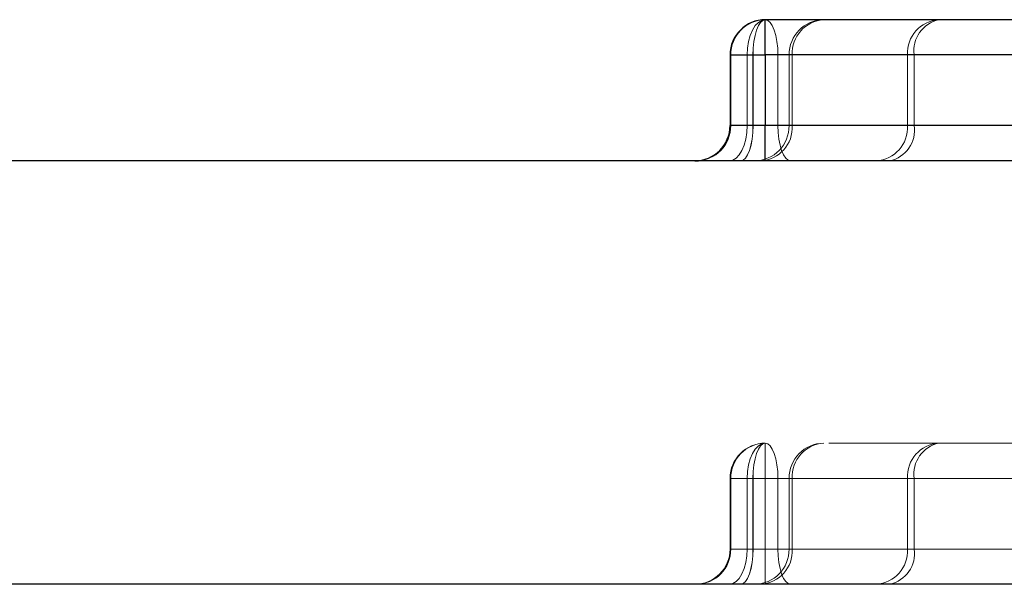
# Model space of a CAD drawing. Header units: inches. Extents: x 1907 to 2452, y -210 to -54.
# Tile 577 of 656: x 1946.5604 to 1946.6703, y -84.0844 to -84.0215. Entities that reach past the tile are written whole.
import ezdxf

# ---------------------------------------------------------------- set-up
doc = ezdxf.new("R2010")
doc.units = ezdxf.units.IN
doc.header["$LTSCALE"] = 0.5
doc.header["$MEASUREMENT"] = 0
doc.linetypes.add('HIDDEN', pattern=[0.22499999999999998, 0.15, -0.075])
doc.layers.add('APP-M-S', color=30, linetype='Continuous')

msp = doc.modelspace()

# ---------------------------------------------------------------- linework, layer by layer
at = {"layer": 'APP-M-S', "linetype": 'HIDDEN', "lineweight": 18}
for p, q in [((1946.642225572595, -84.02260584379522), (1946.642531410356, -84.02211622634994)), ((1946.642531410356, -84.02211622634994), (1946.64288033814, -84.02175240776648)), ((1946.642679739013, -84.02260584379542), (1946.64288824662, -84.02211622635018)), ((1946.642685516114, -84.0226058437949), (1946.64289278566, -84.02211622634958)), ((1946.642892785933, -84.02211622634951), (1946.642685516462, -84.02260584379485)), ((1946.64288033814, -84.02175240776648), (1946.643258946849, -84.02152836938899)), ((1946.64288824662, -84.02211622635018), (1946.643126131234, -84.02175240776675)), ((1946.64289278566, -84.02211622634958), (1946.643129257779, -84.02175240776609)), ((1946.643129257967, -84.021752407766), (1946.642892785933, -84.02211622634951)), ((1946.643126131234, -84.02175240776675), (1946.643384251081, -84.02152836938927)), ((1946.643129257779, -84.02175240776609), (1946.64338584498, -84.02152836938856)), ((1946.643385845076, -84.02152836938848), (1946.643129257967, -84.021752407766)), ((1946.643258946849, -84.02152836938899), (1946.643652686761, -84.02145272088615)), ((1946.643384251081, -84.02152836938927), (1946.643652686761, -84.02145272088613)), ((1946.64338584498, -84.02152836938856), (1946.643652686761, -84.02145272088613)), ((1946.643652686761, -84.02145272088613), (1946.643385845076, -84.02152836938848)), ((1946.643652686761, -84.02145272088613), (1946.643652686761, -84.02538972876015)), ((1946.643652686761, -84.02538972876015), (1946.643652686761, -84.02145272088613)), ((1946.643652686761, -84.02145272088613), (1946.643652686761, -84.02538972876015)), ((1946.643652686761, -84.02538972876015), (1946.643652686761, -84.02145272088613)), ((1946.643652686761, -84.02145272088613), (1946.643652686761, -84.02538972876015)), ((1946.643652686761, -84.02538972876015), (1946.643652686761, -84.02145272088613)), ((1946.643652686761, -84.02145272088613), (1946.643652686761, -84.02538972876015)), ((1946.643652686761, -84.02538972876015), (1946.643652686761, -84.02145272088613)), ((1946.643652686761, -84.02145272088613), (1946.643652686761, -84.02538972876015)), ((1946.643652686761, -84.02538972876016), (1946.643652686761, -84.02145272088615)), ((1946.643652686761, -84.02145272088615), (1946.643652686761, -84.02538972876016)), ((1946.643652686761, -84.02538972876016), (1946.643652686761, -84.02145272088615)), ((1946.643652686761, -84.02145272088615), (1946.643652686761, -84.02538972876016)), ((1946.643652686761, -84.02145272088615), (1946.643652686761, -84.02538972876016)), ((1946.643652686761, -84.02538972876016), (1946.643652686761, -84.02145272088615)), ((1946.643652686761, -84.02145272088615), (1946.643652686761, -84.02538972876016)), ((1946.643652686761, -84.02145272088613), (1946.643927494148, -84.02152836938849)), ((1946.643927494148, -84.02152836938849), (1946.64419174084, -84.02175240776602)), ((1946.64419174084, -84.02175240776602), (1946.644435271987, -84.02211622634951)), ((1946.644435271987, -84.02211622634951), (1946.644648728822, -84.02260584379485)), ((1946.641788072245, -84.02388310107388), (1946.641974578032, -84.02320244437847)), ((1946.641974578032, -84.02320244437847), (1946.642225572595, -84.02260584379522)), ((1946.642381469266, -84.02388310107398), (1946.642508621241, -84.02320244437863)), ((1946.642389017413, -84.02388310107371), (1946.642515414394, -84.02320244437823)), ((1946.642515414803, -84.02320244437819), (1946.642389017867, -84.02388310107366)), ((1946.642508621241, -84.02320244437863), (1946.642679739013, -84.02260584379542)), ((1946.642515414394, -84.02320244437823), (1946.642685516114, -84.0226058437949)), ((1946.642685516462, -84.02260584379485), (1946.642515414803, -84.02320244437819)), ((1946.644648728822, -84.02260584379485), (1946.64482390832, -84.02320244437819)), ((1946.64482390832, -84.02320244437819), (1946.64495407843, -84.02388310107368)), ((1946.641673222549, -84.02462165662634), (1946.641788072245, -84.02388310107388)), ((1946.642303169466, -84.02462165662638), (1946.642381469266, -84.02388310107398)), ((1946.642311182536, -84.02462165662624), (1946.642389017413, -84.02388310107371)), ((1946.642389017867, -84.02388310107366), (1946.642311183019, -84.02462165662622)), ((1946.64495407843, -84.02388310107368), (1946.645034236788, -84.02462165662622)), ((1946.643652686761, -84.02538972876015), (1946.639715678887, -84.02538972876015)), ((1946.639715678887, -84.02538972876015), (1946.643652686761, -84.02538972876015)), ((1946.643652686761, -84.02538972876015), (1946.639715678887, -84.02538972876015)), ((1946.639715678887, -84.02538972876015), (1946.642284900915, -84.02538972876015)), ((1946.642284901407, -84.02538972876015), (1946.639715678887, -84.02538972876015)), ((1946.639715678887, -84.02538972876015), (1946.643652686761, -84.02538972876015)), ((1946.643652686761, -84.02538972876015), (1946.639715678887, -84.02538972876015)), ((1946.639715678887, -84.02538972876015), (1946.643652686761, -84.02538972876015)), ((1946.643652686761, -84.02538972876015), (1946.639715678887, -84.02538972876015)), ((1946.639715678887, -84.02538972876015), (1946.643652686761, -84.02538972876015)), ((1946.643652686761, -84.02538972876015), (1946.639715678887, -84.02538972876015)), ((1946.639715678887, -84.02538972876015), (1946.64227673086, -84.02538972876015)), ((1946.645061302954, -84.02538972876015), (1946.639715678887, -84.02538972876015)), ((1946.639715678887, -84.02538972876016), (1946.639795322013, -84.02538972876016)), ((1946.639795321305, -84.02538972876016), (1946.639715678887, -84.02538972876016)), ((1946.639715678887, -84.02538972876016), (1946.643652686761, -84.02538972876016)), ((1946.643652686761, -84.02538972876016), (1946.639715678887, -84.02538972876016)), ((1946.639715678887, -84.02538972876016), (1946.643652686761, -84.02538972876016)), ((1946.643652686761, -84.02538972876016), (1946.639715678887, -84.02538972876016)), ((1946.639715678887, -84.02538972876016), (1946.641634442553, -84.02538972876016)), ((1946.643652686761, -84.02538972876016), (1946.639715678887, -84.02538972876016)), ((1946.639715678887, -84.02538972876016), (1946.639795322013, -84.02538972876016)), ((1946.639795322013, -84.02538972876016), (1946.639715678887, -84.02538972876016)), ((1946.639715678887, -84.02538972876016), (1946.643652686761, -84.02538972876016)), ((1946.643652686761, -84.02538972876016), (1946.639715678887, -84.02538972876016)), ((1946.639795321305, -84.02538972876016), (1946.639795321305, -84.03326374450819)), ((1946.639795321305, -84.02538972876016), (1946.646309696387, -84.02538972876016)), ((1946.646309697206, -84.02538972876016), (1946.639795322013, -84.02538972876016)), ((1946.639795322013, -84.02538972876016), (1946.639795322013, -84.03326374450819)), ((1946.646309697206, -84.02538972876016), (1946.639795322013, -84.02538972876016)), ((1946.639795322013, -84.02538972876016), (1946.639795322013, -84.03326374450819)), ((1946.639795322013, -84.02538972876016), (1946.646309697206, -84.02538972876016)), ((1946.639795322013, -84.02538972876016), (1946.639795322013, -84.03326374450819)), ((1946.641634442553, -84.02538972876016), (1946.641673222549, -84.02462165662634)), ((1946.902212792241, -84.02538972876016), (1946.641634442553, -84.02538972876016)), ((1946.641634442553, -84.02538972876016), (1946.641634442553, -84.03326374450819)), ((1946.64227673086, -84.02538972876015), (1946.642303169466, -84.02462165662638)), ((1946.777881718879, -84.02538972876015), (1946.64227673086, -84.02538972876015)), ((1946.64227673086, -84.02538972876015), (1946.64227673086, -84.03326374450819)), ((1946.642284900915, -84.02538972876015), (1946.642311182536, -84.02462165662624)), ((1946.642311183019, -84.02462165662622), (1946.642284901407, -84.02538972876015)), ((1946.867072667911, -84.02538972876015), (1946.642284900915, -84.02538972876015)), ((1946.642284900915, -84.02538972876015), (1946.642284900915, -84.03326374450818)), ((1946.642284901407, -84.02538972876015), (1946.867072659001, -84.02538972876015)), ((1946.642284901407, -84.02538972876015), (1946.642284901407, -84.03326374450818)), ((1946.643652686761, -84.02538972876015), (1946.675986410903, -84.02538972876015)), ((1946.643652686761, -84.02538972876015), (1946.643652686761, -84.03326374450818)), ((1946.950739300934, -84.02538972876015), (1946.643652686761, -84.02538972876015)), ((1946.643652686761, -84.02538972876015), (1946.643652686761, -84.03326374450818)), ((1946.643652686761, -84.02538972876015), (1946.865704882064, -84.02538972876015)), ((1946.643652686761, -84.02538972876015), (1946.643652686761, -84.03326374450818)), ((1946.865704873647, -84.02538972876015), (1946.643652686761, -84.02538972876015)), ((1946.643652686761, -84.02538972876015), (1946.643652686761, -84.03326374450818)), ((1946.643652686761, -84.02538972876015), (1946.950739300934, -84.02538972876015)), ((1946.643652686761, -84.02538972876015), (1946.643652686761, -84.03326374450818)), ((1946.950739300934, -84.02538972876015), (1946.643652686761, -84.02538972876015)), ((1946.643652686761, -84.02538972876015), (1946.643652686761, -84.03326374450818)), ((1946.643652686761, -84.02538972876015), (1946.675986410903, -84.02538972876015)), ((1946.643652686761, -84.02538972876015), (1946.643652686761, -84.03326374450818)), ((1946.950739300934, -84.02538972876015), (1946.643652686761, -84.02538972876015)), ((1946.643652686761, -84.02538972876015), (1946.643652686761, -84.03326374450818)), ((1946.643652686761, -84.02538972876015), (1946.776505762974, -84.02538972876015)), ((1946.643652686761, -84.02538972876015), (1946.643652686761, -84.03326374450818)), ((1946.950739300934, -84.02538972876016), (1946.643652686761, -84.02538972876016)), ((1946.643652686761, -84.02538972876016), (1946.643652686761, -84.03326374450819)), ((1946.643652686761, -84.02538972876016), (1946.643652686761, -84.03326374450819)), ((1946.643652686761, -84.02538972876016), (1946.675986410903, -84.02538972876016)), ((1946.950739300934, -84.02538972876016), (1946.643652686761, -84.02538972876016)), ((1946.643652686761, -84.02538972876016), (1946.643652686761, -84.03326374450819)), ((1946.643652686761, -84.02538972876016), (1946.900194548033, -84.02538972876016)), ((1946.643652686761, -84.02538972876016), (1946.643652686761, -84.03326374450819)), ((1946.643652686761, -84.02538972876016), (1946.950739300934, -84.02538972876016)), ((1946.643652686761, -84.02538972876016), (1946.643652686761, -84.03326374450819)), ((1946.643652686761, -84.02538972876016), (1946.643652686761, -84.03326374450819)), ((1946.799333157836, -84.02538972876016), (1946.643652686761, -84.02538972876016)), ((1946.643652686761, -84.02538972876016), (1946.799333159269, -84.02538972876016)), ((1946.643652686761, -84.02538972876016), (1946.643652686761, -84.03326374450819)), ((1946.645034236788, -84.02462165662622), (1946.645061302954, -84.02538972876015)), ((1946.645061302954, -84.02538972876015), (1946.790540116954, -84.02538972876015)), ((1946.645061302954, -84.02538972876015), (1946.645061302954, -84.03326374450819)), ((1946.646660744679, -84.02538972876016), (1946.646309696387, -84.02538972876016)), ((1946.646309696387, -84.02538972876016), (1946.646309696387, -84.03326374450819)), ((1946.646309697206, -84.02538972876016), (1946.646660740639, -84.02538972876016)), ((1946.646309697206, -84.02538972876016), (1946.646309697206, -84.03326374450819)), ((1946.646309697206, -84.02538972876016), (1946.646309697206, -84.03326374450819)), ((1946.646309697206, -84.02538972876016), (1946.646660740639, -84.02538972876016)), ((1946.646660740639, -84.02538972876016), (1946.646309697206, -84.02538972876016)), ((1946.646309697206, -84.02538972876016), (1946.646309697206, -84.03326374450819)), ((1946.659527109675, -84.02538972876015), (1946.646660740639, -84.02538972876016)), ((1946.646660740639, -84.02538972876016), (1946.646660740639, -84.03326374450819)), ((1946.659527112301, -84.02538972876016), (1946.646660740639, -84.02538972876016)), ((1946.646660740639, -84.02538972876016), (1946.646660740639, -84.03326374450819)), ((1946.646660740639, -84.02538972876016), (1946.659527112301, -84.02538972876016)), ((1946.646660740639, -84.02538972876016), (1946.646660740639, -84.03326374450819)), ((1946.646660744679, -84.02538972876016), (1946.659527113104, -84.02538972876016)), ((1946.646660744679, -84.02538972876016), (1946.646660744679, -84.03326374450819)), ((1946.659527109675, -84.02538972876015), (1946.659527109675, -84.03326374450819)), ((1946.659527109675, -84.02538972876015), (1946.66027900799, -84.02538972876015)), ((1946.659527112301, -84.02538972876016), (1946.659527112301, -84.03326374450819)), ((1946.659527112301, -84.02538972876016), (1946.660279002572, -84.02538972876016)), ((1946.660279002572, -84.02538972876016), (1946.659527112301, -84.02538972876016)), ((1946.659527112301, -84.02538972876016), (1946.659527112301, -84.03326374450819)), ((1946.660278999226, -84.02538972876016), (1946.659527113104, -84.02538972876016)), ((1946.659527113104, -84.02538972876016), (1946.659527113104, -84.03326374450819)), ((1946.660278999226, -84.02538972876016), (1946.685854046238, -84.02538972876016)), ((1946.660278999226, -84.02538972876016), (1946.660278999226, -84.03326374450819)), ((1946.660279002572, -84.02538972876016), (1946.660279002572, -84.03326374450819)), ((1946.686171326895, -84.02538972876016), (1946.660279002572, -84.02538972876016)), ((1946.660279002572, -84.02538972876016), (1946.685782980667, -84.02538972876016)), ((1946.660279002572, -84.02538972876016), (1946.660279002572, -84.03326374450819)), ((1946.686171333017, -84.02538972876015), (1946.66027900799, -84.02538972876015)), ((1946.66027900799, -84.02538972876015), (1946.66027900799, -84.03326374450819)), ((1946.639715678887, -84.03326374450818), (1946.643652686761, -84.03326374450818)), ((1946.643652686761, -84.03326374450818), (1946.639715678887, -84.03326374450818)), ((1946.639715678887, -84.03326374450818), (1946.643652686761, -84.03326374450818)), ((1946.642284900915, -84.03326374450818), (1946.639715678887, -84.03326374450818)), ((1946.639715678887, -84.03326374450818), (1946.642284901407, -84.03326374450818)), ((1946.643652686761, -84.03326374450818), (1946.639715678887, -84.03326374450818)), ((1946.639715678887, -84.03326374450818), (1946.643652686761, -84.03326374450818)), ((1946.643652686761, -84.03326374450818), (1946.639715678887, -84.03326374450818)), ((1946.639715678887, -84.03326374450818), (1946.643652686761, -84.03326374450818)), ((1946.643652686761, -84.03326374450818), (1946.639715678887, -84.03326374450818)), ((1946.639715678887, -84.03326374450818), (1946.643652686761, -84.03326374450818)), ((1946.64227673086, -84.03326374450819), (1946.639715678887, -84.03326374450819)), ((1946.639715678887, -84.03326374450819), (1946.645061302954, -84.03326374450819)), ((1946.639795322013, -84.03326374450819), (1946.639715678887, -84.03326374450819)), ((1946.639715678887, -84.03326374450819), (1946.639795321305, -84.03326374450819)), ((1946.643652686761, -84.03326374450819), (1946.639715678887, -84.03326374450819)), ((1946.639715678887, -84.03326374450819), (1946.643652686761, -84.03326374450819)), ((1946.643652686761, -84.03326374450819), (1946.639715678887, -84.03326374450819)), ((1946.639715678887, -84.03326374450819), (1946.643652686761, -84.03326374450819)), ((1946.641634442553, -84.03326374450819), (1946.639715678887, -84.03326374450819)), ((1946.639715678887, -84.03326374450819), (1946.643652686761, -84.03326374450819)), ((1946.639795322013, -84.03326374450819), (1946.639715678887, -84.03326374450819)), ((1946.639715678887, -84.03326374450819), (1946.639795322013, -84.03326374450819)), ((1946.643652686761, -84.03326374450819), (1946.639715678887, -84.03326374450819)), ((1946.639715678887, -84.03326374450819), (1946.643652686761, -84.03326374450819)), ((1946.639795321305, -84.03326374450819), (1946.646309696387, -84.03326374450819)), ((1946.646309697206, -84.03326374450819), (1946.639795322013, -84.03326374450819)), ((1946.646309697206, -84.03326374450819), (1946.639795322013, -84.03326374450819)), ((1946.639795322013, -84.03326374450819), (1946.646309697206, -84.03326374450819)), ((1946.641480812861, -84.03477037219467), (1946.641595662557, -84.03403181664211)), ((1946.641595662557, -84.03403181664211), (1946.641634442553, -84.03326374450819)), ((1946.902212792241, -84.03326374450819), (1946.641634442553, -84.03326374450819)), ((1946.642171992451, -84.03477037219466), (1946.64225029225, -84.0340318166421)), ((1946.642180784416, -84.03477037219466), (1946.642258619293, -84.0340318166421)), ((1946.642258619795, -84.03403181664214), (1946.642180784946, -84.03477037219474)), ((1946.64225029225, -84.0340318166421), (1946.64227673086, -84.03326374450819)), ((1946.642258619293, -84.0340318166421), (1946.642284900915, -84.03326374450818)), ((1946.642284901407, -84.03326374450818), (1946.642258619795, -84.03403181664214)), ((1946.777881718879, -84.03326374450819), (1946.64227673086, -84.03326374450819)), ((1946.867072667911, -84.03326374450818), (1946.642284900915, -84.03326374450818)), ((1946.642284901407, -84.03326374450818), (1946.867072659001, -84.03326374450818)), ((1946.643652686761, -84.03326374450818), (1946.643652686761, -84.03720075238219)), ((1946.643652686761, -84.03326374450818), (1946.675986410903, -84.03326374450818)), ((1946.643652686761, -84.03720075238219), (1946.643652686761, -84.03326374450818)), ((1946.950739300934, -84.03326374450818), (1946.643652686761, -84.03326374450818)), ((1946.643652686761, -84.03326374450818), (1946.643652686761, -84.03720075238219)), ((1946.643652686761, -84.03326374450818), (1946.865704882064, -84.03326374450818)), ((1946.865704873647, -84.03326374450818), (1946.643652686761, -84.03326374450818)), ((1946.643652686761, -84.03720075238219), (1946.643652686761, -84.03326374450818)), ((1946.643652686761, -84.03326374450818), (1946.643652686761, -84.03720075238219)), ((1946.643652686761, -84.03326374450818), (1946.950739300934, -84.03326374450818)), ((1946.643652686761, -84.03720075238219), (1946.643652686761, -84.03326374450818)), ((1946.950739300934, -84.03326374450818), (1946.643652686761, -84.03326374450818)), ((1946.643652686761, -84.03326374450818), (1946.643652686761, -84.03720075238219)), ((1946.643652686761, -84.03326374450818), (1946.675986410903, -84.03326374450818)), ((1946.643652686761, -84.03720075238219), (1946.643652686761, -84.03326374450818)), ((1946.950739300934, -84.03326374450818), (1946.643652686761, -84.03326374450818)), ((1946.643652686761, -84.03326374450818), (1946.643652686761, -84.0372007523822)), ((1946.643652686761, -84.03326374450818), (1946.776505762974, -84.03326374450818)), ((1946.643652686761, -84.0372007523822), (1946.643652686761, -84.03326374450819)), ((1946.950739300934, -84.03326374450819), (1946.643652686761, -84.03326374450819)), ((1946.643652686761, -84.03326374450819), (1946.643652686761, -84.0372007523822)), ((1946.643652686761, -84.03326374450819), (1946.675986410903, -84.03326374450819)), ((1946.643652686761, -84.0372007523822), (1946.643652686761, -84.03326374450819)), ((1946.950739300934, -84.03326374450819), (1946.643652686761, -84.03326374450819)), ((1946.643652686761, -84.03326374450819), (1946.643652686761, -84.0372007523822)), ((1946.643652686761, -84.03326374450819), (1946.900194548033, -84.03326374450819)), ((1946.643652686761, -84.03326374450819), (1946.643652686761, -84.0372007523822)), ((1946.643652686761, -84.03326374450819), (1946.950739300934, -84.03326374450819)), ((1946.643652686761, -84.0372007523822), (1946.643652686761, -84.03326374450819)), ((1946.799333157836, -84.03326374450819), (1946.643652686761, -84.03326374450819)), ((1946.643652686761, -84.03326374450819), (1946.643652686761, -84.0372007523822)), ((1946.643652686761, -84.03326374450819), (1946.799333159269, -84.03326374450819)), ((1946.645061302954, -84.03326374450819), (1946.790540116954, -84.03326374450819)), ((1946.645061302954, -84.03326374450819), (1946.645088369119, -84.03403181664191)), ((1946.645088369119, -84.03403181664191), (1946.645168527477, -84.03477037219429)), ((1946.646309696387, -84.03326374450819), (1946.646660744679, -84.03326374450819)), ((1946.646660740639, -84.03326374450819), (1946.646309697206, -84.03326374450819)), ((1946.646660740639, -84.03326374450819), (1946.646309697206, -84.03326374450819)), ((1946.646309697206, -84.03326374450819), (1946.646660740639, -84.03326374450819)), ((1946.659527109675, -84.03326374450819), (1946.646660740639, -84.03326374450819)), ((1946.659527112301, -84.03326374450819), (1946.646660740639, -84.03326374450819)), ((1946.646660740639, -84.03326374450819), (1946.659527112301, -84.03326374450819)), ((1946.646660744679, -84.03326374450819), (1946.659527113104, -84.03326374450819)), ((1946.66027900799, -84.03326374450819), (1946.659527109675, -84.03326374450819)), ((1946.660279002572, -84.03326374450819), (1946.659527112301, -84.03326374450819)), ((1946.659527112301, -84.03326374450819), (1946.660279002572, -84.03326374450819)), ((1946.659527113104, -84.03326374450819), (1946.660278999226, -84.03326374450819)), ((1946.660278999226, -84.03326374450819), (1946.685854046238, -84.03326374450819)), ((1946.686171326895, -84.03326374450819), (1946.660279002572, -84.03326374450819)), ((1946.660279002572, -84.03326374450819), (1946.685782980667, -84.03326374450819)), ((1946.686171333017, -84.03326374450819), (1946.66027900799, -84.03326374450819)), ((1946.641294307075, -84.03545102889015), (1946.641480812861, -84.03477037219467)), ((1946.642044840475, -84.03545102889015), (1946.642171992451, -84.03477037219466)), ((1946.642054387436, -84.03545102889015), (1946.642180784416, -84.03477037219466)), ((1946.642180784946, -84.03477037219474), (1946.642054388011, -84.03545102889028)), ((1946.645168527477, -84.03477037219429), (1946.645298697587, -84.03545102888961)), ((1946.64073747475, -84.03653724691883), (1946.641043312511, -84.03604762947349)), ((1946.641043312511, -84.03604762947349), (1946.641294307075, -84.03545102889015)), ((1946.641665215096, -84.03653724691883), (1946.641873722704, -84.03604762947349)), ((1946.64167701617, -84.03653724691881), (1946.641884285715, -84.03604762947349)), ((1946.641884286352, -84.03604762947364), (1946.641677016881, -84.03653724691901)), ((1946.641873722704, -84.03604762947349), (1946.642044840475, -84.03545102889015)), ((1946.641884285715, -84.03604762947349), (1946.642054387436, -84.03545102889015)), ((1946.642054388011, -84.03545102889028), (1946.641884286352, -84.03604762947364)), ((1946.645298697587, -84.03545102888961), (1946.645473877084, -84.03604762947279)), ((1946.645473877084, -84.03604762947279), (1946.645687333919, -84.036537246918)), ((1946.639616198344, -84.0372007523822), (1946.640009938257, -84.03712510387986)), ((1946.640009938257, -84.03712510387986), (1946.640388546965, -84.03690106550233)), ((1946.640388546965, -84.03690106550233), (1946.64073747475, -84.03653724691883)), ((1946.640900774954, -84.0372007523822), (1946.641169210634, -84.03712510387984)), ((1946.640917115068, -84.03720075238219), (1946.64118395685, -84.03712510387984)), ((1946.641183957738, -84.03712510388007), (1946.640917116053, -84.03720075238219)), ((1946.641169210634, -84.03712510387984), (1946.641427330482, -84.03690106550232)), ((1946.64118395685, -84.03712510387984), (1946.641440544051, -84.03690106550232)), ((1946.641440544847, -84.03690106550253), (1946.641183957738, -84.03712510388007)), ((1946.641427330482, -84.03690106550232), (1946.641665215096, -84.03653724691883)), ((1946.641440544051, -84.03690106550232), (1946.64167701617, -84.03653724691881)), ((1946.641677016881, -84.03653724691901), (1946.641440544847, -84.03690106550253)), ((1946.645687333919, -84.036537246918), (1946.645930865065, -84.03690106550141)), ((1946.645930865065, -84.03690106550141), (1946.646195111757, -84.03712510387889)), ((1946.646195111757, -84.03712510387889), (1946.646469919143, -84.0372007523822)), ((1946.642531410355, -84.0693603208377), (1946.642225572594, -84.06984993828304)), ((1946.64288033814, -84.06899650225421), (1946.642531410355, -84.0693603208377)), ((1946.64288824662, -84.0693603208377), (1946.642679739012, -84.06984993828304)), ((1946.64289278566, -84.0693603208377), (1946.642685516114, -84.06984993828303)), ((1946.642685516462, -84.06984993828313), (1946.642892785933, -84.0693603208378)), ((1946.643258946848, -84.06877246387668), (1946.64288033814, -84.06899650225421)), ((1946.643126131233, -84.06899650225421), (1946.64288824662, -84.0693603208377)), ((1946.643129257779, -84.0689965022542), (1946.64289278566, -84.0693603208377)), ((1946.642892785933, -84.0693603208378), (1946.643129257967, -84.06899650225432)), ((1946.643384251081, -84.06877246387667), (1946.643126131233, -84.06899650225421)), ((1946.64338584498, -84.06877246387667), (1946.643129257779, -84.0689965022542)), ((1946.643129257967, -84.06899650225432), (1946.643385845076, -84.0687724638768)), ((1946.643652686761, -84.06869681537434), (1946.643258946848, -84.06877246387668)), ((1946.643652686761, -84.06869681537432), (1946.643384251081, -84.06877246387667)), ((1946.643652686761, -84.06869681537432), (1946.64338584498, -84.06877246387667)), ((1946.643385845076, -84.0687724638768), (1946.643652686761, -84.06869681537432)), ((1946.950739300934, -84.06869681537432), (1946.643652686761, -84.06869681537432)), ((1946.643652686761, -84.06869681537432), (1946.643652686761, -84.07263382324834)), ((1946.643652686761, -84.07263382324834), (1946.643652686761, -84.06869681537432)), ((1946.643652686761, -84.06869681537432), (1946.643652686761, -84.07263382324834)), ((1946.643652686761, -84.07263382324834), (1946.643652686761, -84.06869681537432)), ((1946.643652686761, -84.06869681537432), (1946.643652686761, -84.07263382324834)), ((1946.643652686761, -84.07263382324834), (1946.643652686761, -84.06869681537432)), ((1946.643652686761, -84.06869681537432), (1946.643652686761, -84.07263382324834)), ((1946.643652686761, -84.07263382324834), (1946.643652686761, -84.06869681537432)), ((1946.643652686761, -84.06869681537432), (1946.643652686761, -84.07263382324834)), ((1946.643652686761, -84.07263382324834), (1946.643652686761, -84.06869681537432)), ((1946.643652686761, -84.06869681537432), (1946.643652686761, -84.07263382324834)), ((1946.643652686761, -84.07263382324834), (1946.643652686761, -84.06869681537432)), ((1946.643652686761, -84.06869681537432), (1946.643652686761, -84.07263382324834)), ((1946.643652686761, -84.07263382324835), (1946.643652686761, -84.06869681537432)), ((1946.643652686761, -84.07263382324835), (1946.643652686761, -84.06869681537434)), ((1946.643652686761, -84.06869681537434), (1946.643652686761, -84.07263382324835)), ((1946.643652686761, -84.07263382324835), (1946.643652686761, -84.06869681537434)), ((1946.643927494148, -84.06877246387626), (1946.643652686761, -84.06869681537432)), ((1946.644191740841, -84.06899650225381), (1946.643927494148, -84.06877246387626)), ((1946.644435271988, -84.06936032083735), (1946.644191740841, -84.06899650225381)), ((1946.644648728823, -84.06984993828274), (1946.644435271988, -84.06936032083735)), ((1946.641974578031, -84.07044653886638), (1946.641788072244, -84.07112719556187)), ((1946.642225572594, -84.06984993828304), (1946.641974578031, -84.07044653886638)), ((1946.64250862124, -84.07044653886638), (1946.642381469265, -84.07112719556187)), ((1946.642515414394, -84.07044653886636), (1946.642389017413, -84.07112719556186)), ((1946.642389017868, -84.07112719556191), (1946.642515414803, -84.07044653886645)), ((1946.642679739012, -84.06984993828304), (1946.64250862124, -84.07044653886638)), ((1946.642685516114, -84.06984993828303), (1946.642515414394, -84.07044653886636)), ((1946.642515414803, -84.07044653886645), (1946.642685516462, -84.06984993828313)), ((1946.644823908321, -84.07044653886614), (1946.644648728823, -84.06984993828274)), ((1946.644954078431, -84.0711271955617), (1946.644823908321, -84.07044653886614)), ((1946.641788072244, -84.07112719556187), (1946.641673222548, -84.07186575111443)), ((1946.642381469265, -84.07112719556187), (1946.642303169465, -84.07186575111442)), ((1946.642389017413, -84.07112719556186), (1946.642311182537, -84.07186575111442)), ((1946.642311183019, -84.07186575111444), (1946.642389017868, -84.07112719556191)), ((1946.645034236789, -84.07186575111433), (1946.644954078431, -84.0711271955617)), ((1946.639715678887, -84.08050783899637), (1946.639715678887, -84.07263382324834)), ((1946.643652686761, -84.07263382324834), (1946.639715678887, -84.07263382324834)), ((1946.639715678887, -84.07263382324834), (1946.643652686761, -84.07263382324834)), ((1946.643652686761, -84.07263382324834), (1946.639715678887, -84.07263382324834)), ((1946.639715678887, -84.07263382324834), (1946.643652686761, -84.07263382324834)), ((1946.642284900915, -84.07263382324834), (1946.639715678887, -84.07263382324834)), ((1946.639715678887, -84.07263382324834), (1946.642284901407, -84.07263382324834)), ((1946.643652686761, -84.07263382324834), (1946.639715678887, -84.07263382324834)), ((1946.639715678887, -84.07263382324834), (1946.643652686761, -84.07263382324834)), ((1946.643652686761, -84.07263382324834), (1946.639715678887, -84.07263382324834)), ((1946.639715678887, -84.07263382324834), (1946.643652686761, -84.07263382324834)), ((1946.643652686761, -84.07263382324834), (1946.639715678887, -84.07263382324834)), ((1946.639715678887, -84.07263382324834), (1946.643652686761, -84.07263382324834)), ((1946.64227673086, -84.07263382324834), (1946.639715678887, -84.07263382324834)), ((1946.639715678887, -84.07263382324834), (1946.645061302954, -84.07263382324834)), ((1946.639795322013, -84.07263382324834), (1946.639715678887, -84.07263382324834)), ((1946.639715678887, -84.07263382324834), (1946.639795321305, -84.07263382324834)), ((1946.643652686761, -84.07263382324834), (1946.639715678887, -84.07263382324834)), ((1946.639715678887, -84.07263382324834), (1946.643652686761, -84.07263382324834)), ((1946.643652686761, -84.07263382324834), (1946.639715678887, -84.07263382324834)), ((1946.639715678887, -84.07263382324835), (1946.643652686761, -84.07263382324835)), ((1946.641634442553, -84.07263382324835), (1946.639715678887, -84.07263382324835)), ((1946.639715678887, -84.07263382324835), (1946.643652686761, -84.07263382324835)), ((1946.639795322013, -84.07263382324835), (1946.639715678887, -84.07263382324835)), ((1946.639715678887, -84.07263382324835), (1946.639795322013, -84.07263382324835)), ((1946.643652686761, -84.07263382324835), (1946.639715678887, -84.07263382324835)), ((1946.639715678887, -84.07263382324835), (1946.643652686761, -84.07263382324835)), ((1946.639795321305, -84.07263382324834), (1946.646309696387, -84.07263382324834)), ((1946.639795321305, -84.08050783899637), (1946.639795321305, -84.07263382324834)), ((1946.646309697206, -84.07263382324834), (1946.639795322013, -84.07263382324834)), ((1946.639795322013, -84.08050783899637), (1946.639795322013, -84.07263382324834)), ((1946.646309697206, -84.07263382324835), (1946.639795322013, -84.07263382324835)), ((1946.639795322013, -84.08050783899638), (1946.639795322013, -84.07263382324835)), ((1946.639795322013, -84.07263382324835), (1946.646309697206, -84.07263382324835)), ((1946.639795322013, -84.08050783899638), (1946.639795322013, -84.07263382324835)), ((1946.641673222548, -84.07186575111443), (1946.641634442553, -84.07263382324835)), ((1946.902212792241, -84.07263382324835), (1946.641634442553, -84.07263382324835)), ((1946.641634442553, -84.08050783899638), (1946.641634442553, -84.07263382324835)), ((1946.642303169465, -84.07186575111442), (1946.64227673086, -84.07263382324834)), ((1946.777881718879, -84.07263382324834), (1946.64227673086, -84.07263382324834)), ((1946.64227673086, -84.08050783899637), (1946.64227673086, -84.07263382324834)), ((1946.642311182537, -84.07186575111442), (1946.642284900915, -84.07263382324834)), ((1946.642284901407, -84.07263382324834), (1946.642311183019, -84.07186575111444)), ((1946.867072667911, -84.07263382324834), (1946.642284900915, -84.07263382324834)), ((1946.642284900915, -84.08050783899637), (1946.642284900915, -84.07263382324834)), ((1946.642284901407, -84.07263382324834), (1946.867072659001, -84.07263382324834)), ((1946.642284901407, -84.08050783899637), (1946.642284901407, -84.07263382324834)), ((1946.950739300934, -84.07263382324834), (1946.643652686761, -84.07263382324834)), ((1946.643652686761, -84.08050783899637), (1946.643652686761, -84.07263382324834)), ((1946.643652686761, -84.07263382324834), (1946.675986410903, -84.07263382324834)), ((1946.643652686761, -84.08050783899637), (1946.643652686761, -84.07263382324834)), ((1946.950739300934, -84.07263382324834), (1946.643652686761, -84.07263382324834)), ((1946.643652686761, -84.08050783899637), (1946.643652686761, -84.07263382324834)), ((1946.643652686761, -84.07263382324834), (1946.865704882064, -84.07263382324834)), ((1946.643652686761, -84.08050783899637), (1946.643652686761, -84.07263382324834)), ((1946.865704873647, -84.07263382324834), (1946.643652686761, -84.07263382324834)), ((1946.643652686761, -84.08050783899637), (1946.643652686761, -84.07263382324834)), ((1946.643652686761, -84.07263382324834), (1946.950739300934, -84.07263382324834)), ((1946.643652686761, -84.08050783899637), (1946.643652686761, -84.07263382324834)), ((1946.950739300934, -84.07263382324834), (1946.643652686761, -84.07263382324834)), ((1946.643652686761, -84.08050783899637), (1946.643652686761, -84.07263382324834)), ((1946.643652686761, -84.07263382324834), (1946.675986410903, -84.07263382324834)), ((1946.643652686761, -84.08050783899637), (1946.643652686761, -84.07263382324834)), ((1946.950739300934, -84.07263382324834), (1946.643652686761, -84.07263382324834)), ((1946.643652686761, -84.08050783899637), (1946.643652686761, -84.07263382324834)), ((1946.643652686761, -84.07263382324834), (1946.776505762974, -84.07263382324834)), ((1946.643652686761, -84.08050783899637), (1946.643652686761, -84.07263382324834)), ((1946.950739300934, -84.07263382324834), (1946.643652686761, -84.07263382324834)), ((1946.643652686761, -84.08050783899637), (1946.643652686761, -84.07263382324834)), ((1946.643652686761, -84.08050783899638), (1946.643652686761, -84.07263382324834)), ((1946.643652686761, -84.07263382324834), (1946.675986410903, -84.07263382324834)), ((1946.950739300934, -84.07263382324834), (1946.643652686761, -84.07263382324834)), ((1946.643652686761, -84.08050783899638), (1946.643652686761, -84.07263382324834)), ((1946.643652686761, -84.07263382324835), (1946.900194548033, -84.07263382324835)), ((1946.643652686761, -84.08050783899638), (1946.643652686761, -84.07263382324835)), ((1946.643652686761, -84.07263382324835), (1946.950739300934, -84.07263382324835)), ((1946.643652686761, -84.08050783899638), (1946.643652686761, -84.07263382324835)), ((1946.799333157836, -84.07263382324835), (1946.643652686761, -84.07263382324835)), ((1946.643652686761, -84.08050783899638), (1946.643652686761, -84.07263382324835)), ((1946.643652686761, -84.07263382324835), (1946.799333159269, -84.07263382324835)), ((1946.643652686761, -84.08050783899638), (1946.643652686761, -84.07263382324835)), ((1946.645061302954, -84.07263382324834), (1946.645034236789, -84.07186575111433)), ((1946.645061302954, -84.07263382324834), (1946.790540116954, -84.07263382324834)), ((1946.645061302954, -84.08050783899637), (1946.645061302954, -84.07263382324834)), ((1946.646309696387, -84.08050783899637), (1946.646309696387, -84.07263382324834)), ((1946.646309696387, -84.07263382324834), (1946.646660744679, -84.07263382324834)), ((1946.646660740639, -84.07263382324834), (1946.646309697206, -84.07263382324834)), ((1946.646309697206, -84.08050783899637), (1946.646309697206, -84.07263382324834)), ((1946.646660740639, -84.07263382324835), (1946.646309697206, -84.07263382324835)), ((1946.646309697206, -84.08050783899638), (1946.646309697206, -84.07263382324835)), ((1946.646309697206, -84.08050783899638), (1946.646309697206, -84.07263382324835)), ((1946.646309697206, -84.07263382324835), (1946.646660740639, -84.07263382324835)), ((1946.659527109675, -84.07263382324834), (1946.646660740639, -84.07263382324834)), ((1946.646660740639, -84.08050783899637), (1946.646660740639, -84.07263382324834)), ((1946.659527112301, -84.07263382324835), (1946.646660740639, -84.07263382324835)), ((1946.646660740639, -84.08050783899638), (1946.646660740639, -84.07263382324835)), ((1946.646660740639, -84.07263382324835), (1946.659527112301, -84.07263382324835)), ((1946.646660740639, -84.08050783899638), (1946.646660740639, -84.07263382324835)), ((1946.646660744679, -84.07263382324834), (1946.659527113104, -84.07263382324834)), ((1946.646660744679, -84.08050783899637), (1946.646660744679, -84.07263382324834)), ((1946.66027900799, -84.07263382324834), (1946.659527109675, -84.07263382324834)), ((1946.659527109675, -84.08050783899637), (1946.659527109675, -84.07263382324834)), ((1946.660279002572, -84.07263382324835), (1946.659527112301, -84.07263382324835)), ((1946.659527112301, -84.08050783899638), (1946.659527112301, -84.07263382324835)), ((1946.659527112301, -84.08050783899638), (1946.659527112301, -84.07263382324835)), ((1946.659527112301, -84.07263382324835), (1946.660279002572, -84.07263382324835)), ((1946.659527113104, -84.08050783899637), (1946.659527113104, -84.07263382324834)), ((1946.659527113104, -84.07263382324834), (1946.660278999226, -84.07263382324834)), ((1946.660278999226, -84.07263382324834), (1946.685854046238, -84.07263382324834)), ((1946.660278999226, -84.08050783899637), (1946.660278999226, -84.07263382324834)), ((1946.686171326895, -84.07263382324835), (1946.660279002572, -84.07263382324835)), ((1946.660279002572, -84.08050783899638), (1946.660279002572, -84.07263382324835)), ((1946.660279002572, -84.07263382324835), (1946.685782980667, -84.07263382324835)), ((1946.660279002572, -84.08050783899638), (1946.660279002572, -84.07263382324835)), ((1946.686171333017, -84.07263382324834), (1946.66027900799, -84.07263382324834)), ((1946.66027900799, -84.08050783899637), (1946.66027900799, -84.07263382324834)), ((1946.639715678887, -84.08050783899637), (1946.643652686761, -84.08050783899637)), ((1946.643652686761, -84.08050783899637), (1946.639715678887, -84.08050783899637)), ((1946.639715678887, -84.08050783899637), (1946.643652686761, -84.08050783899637)), ((1946.643652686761, -84.08050783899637), (1946.639715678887, -84.08050783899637)), ((1946.639715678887, -84.08050783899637), (1946.642284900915, -84.08050783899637)), ((1946.642284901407, -84.08050783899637), (1946.639715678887, -84.08050783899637)), ((1946.639715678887, -84.08050783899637), (1946.643652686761, -84.08050783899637)), ((1946.643652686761, -84.08050783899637), (1946.639715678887, -84.08050783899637)), ((1946.639715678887, -84.08050783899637), (1946.643652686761, -84.08050783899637)), ((1946.643652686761, -84.08050783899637), (1946.639715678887, -84.08050783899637)), ((1946.639715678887, -84.08050783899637), (1946.643652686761, -84.08050783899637)), ((1946.643652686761, -84.08050783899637), (1946.639715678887, -84.08050783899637)), ((1946.639715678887, -84.08050783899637), (1946.64227673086, -84.08050783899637)), ((1946.645061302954, -84.08050783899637), (1946.639715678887, -84.08050783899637)), ((1946.639715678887, -84.08050783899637), (1946.639795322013, -84.08050783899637)), ((1946.639795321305, -84.08050783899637), (1946.639715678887, -84.08050783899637)), ((1946.639715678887, -84.08050783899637), (1946.643652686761, -84.08050783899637)), ((1946.643652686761, -84.08050783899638), (1946.639715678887, -84.08050783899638)), ((1946.639715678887, -84.08050783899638), (1946.643652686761, -84.08050783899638)), ((1946.643652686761, -84.08050783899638), (1946.639715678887, -84.08050783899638)), ((1946.639715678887, -84.08050783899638), (1946.641634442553, -84.08050783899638)), ((1946.643652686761, -84.08050783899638), (1946.639715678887, -84.08050783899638)), ((1946.639715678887, -84.08050783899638), (1946.639795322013, -84.08050783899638)), ((1946.639795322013, -84.08050783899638), (1946.639715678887, -84.08050783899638)), ((1946.639715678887, -84.08050783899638), (1946.643652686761, -84.08050783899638)), ((1946.643652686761, -84.08050783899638), (1946.639715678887, -84.08050783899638)), ((1946.639795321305, -84.08050783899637), (1946.646309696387, -84.08050783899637)), ((1946.646309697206, -84.08050783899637), (1946.639795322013, -84.08050783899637)), ((1946.646309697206, -84.08050783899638), (1946.639795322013, -84.08050783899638)), ((1946.639795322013, -84.08050783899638), (1946.646309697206, -84.08050783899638)), ((1946.641595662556, -84.0812759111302), (1946.64148081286, -84.08201446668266)), ((1946.641634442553, -84.08050783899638), (1946.641595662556, -84.0812759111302)), ((1946.902212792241, -84.08050783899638), (1946.641634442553, -84.08050783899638)), ((1946.642250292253, -84.08127591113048), (1946.642171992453, -84.0820144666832)), ((1946.642258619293, -84.08127591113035), (1946.642180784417, -84.08201446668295)), ((1946.642180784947, -84.08201446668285), (1946.642258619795, -84.08127591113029)), ((1946.64227673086, -84.08050783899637), (1946.642250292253, -84.08127591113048)), ((1946.642284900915, -84.08050783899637), (1946.642258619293, -84.08127591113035)), ((1946.642258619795, -84.08127591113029), (1946.642284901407, -84.08050783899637)), ((1946.777881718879, -84.08050783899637), (1946.64227673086, -84.08050783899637)), ((1946.867072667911, -84.08050783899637), (1946.642284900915, -84.08050783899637)), ((1946.642284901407, -84.08050783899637), (1946.867072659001, -84.08050783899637)), ((1946.950739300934, -84.08050783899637), (1946.643652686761, -84.08050783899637)), ((1946.643652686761, -84.08050783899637), (1946.643652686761, -84.08444484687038)), ((1946.643652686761, -84.08444484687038), (1946.643652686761, -84.08050783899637)), ((1946.643652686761, -84.08050783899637), (1946.675986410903, -84.08050783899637)), ((1946.950739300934, -84.08050783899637), (1946.643652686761, -84.08050783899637)), ((1946.643652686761, -84.08050783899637), (1946.643652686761, -84.08444484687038)), ((1946.643652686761, -84.08444484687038), (1946.643652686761, -84.08050783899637)), ((1946.643652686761, -84.08050783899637), (1946.865704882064, -84.08050783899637)), ((1946.865704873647, -84.08050783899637), (1946.643652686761, -84.08050783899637)), ((1946.643652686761, -84.08050783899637), (1946.643652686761, -84.08444484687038)), ((1946.643652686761, -84.08444484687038), (1946.643652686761, -84.08050783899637)), ((1946.643652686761, -84.08050783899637), (1946.950739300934, -84.08050783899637)), ((1946.950739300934, -84.08050783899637), (1946.643652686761, -84.08050783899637)), ((1946.643652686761, -84.08050783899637), (1946.643652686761, -84.08444484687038)), ((1946.643652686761, -84.08444484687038), (1946.643652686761, -84.08050783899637)), ((1946.643652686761, -84.08050783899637), (1946.675986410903, -84.08050783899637)), ((1946.950739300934, -84.08050783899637), (1946.643652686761, -84.08050783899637)), ((1946.643652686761, -84.08050783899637), (1946.643652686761, -84.08444484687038)), ((1946.643652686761, -84.08444484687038), (1946.643652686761, -84.08050783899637)), ((1946.643652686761, -84.08050783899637), (1946.776505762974, -84.08050783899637)), ((1946.950739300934, -84.08050783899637), (1946.643652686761, -84.08050783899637)), ((1946.643652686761, -84.08050783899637), (1946.643652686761, -84.0844448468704)), ((1946.643652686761, -84.0844448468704), (1946.643652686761, -84.08050783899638)), ((1946.643652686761, -84.08050783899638), (1946.675986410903, -84.08050783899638)), ((1946.950739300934, -84.08050783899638), (1946.643652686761, -84.08050783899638)), ((1946.643652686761, -84.08050783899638), (1946.643652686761, -84.0844448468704)), ((1946.643652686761, -84.0844448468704), (1946.643652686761, -84.08050783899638)), ((1946.643652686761, -84.08050783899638), (1946.900194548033, -84.08050783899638)), ((1946.643652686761, -84.0844448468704), (1946.643652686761, -84.08050783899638)), ((1946.643652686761, -84.08050783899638), (1946.950739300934, -84.08050783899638)), ((1946.799333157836, -84.08050783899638), (1946.643652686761, -84.08050783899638)), ((1946.643652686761, -84.08050783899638), (1946.643652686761, -84.0844448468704)), ((1946.643652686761, -84.0844448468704), (1946.643652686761, -84.08050783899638)), ((1946.643652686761, -84.08050783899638), (1946.799333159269, -84.08050783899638)), ((1946.645061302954, -84.08050783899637), (1946.790540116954, -84.08050783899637)), ((1946.645088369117, -84.08127591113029), (1946.645061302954, -84.08050783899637)), ((1946.645168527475, -84.08201446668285), (1946.645088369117, -84.08127591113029)), ((1946.646660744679, -84.08050783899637), (1946.646309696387, -84.08050783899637)), ((1946.646309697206, -84.08050783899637), (1946.646660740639, -84.08050783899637)), ((1946.646309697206, -84.08050783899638), (1946.646660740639, -84.08050783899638)), ((1946.646660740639, -84.08050783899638), (1946.646309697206, -84.08050783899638)), ((1946.659527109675, -84.08050783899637), (1946.646660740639, -84.08050783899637)), ((1946.659527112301, -84.08050783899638), (1946.646660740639, -84.08050783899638)), ((1946.646660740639, -84.08050783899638), (1946.659527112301, -84.08050783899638)), ((1946.646660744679, -84.08050783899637), (1946.659527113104, -84.08050783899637)), ((1946.659527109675, -84.08050783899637), (1946.66027900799, -84.08050783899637)), ((1946.659527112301, -84.08050783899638), (1946.660279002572, -84.08050783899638)), ((1946.660279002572, -84.08050783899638), (1946.659527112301, -84.08050783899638)), ((1946.660278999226, -84.08050783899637), (1946.659527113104, -84.08050783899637)), ((1946.660278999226, -84.08050783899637), (1946.685854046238, -84.08050783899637)), ((1946.686171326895, -84.08050783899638), (1946.660279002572, -84.08050783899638)), ((1946.660279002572, -84.08050783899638), (1946.685782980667, -84.08050783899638)), ((1946.686171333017, -84.08050783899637), (1946.66027900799, -84.08050783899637)), ((1946.64148081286, -84.08201446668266), (1946.641294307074, -84.08269512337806)), ((1946.642171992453, -84.0820144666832), (1946.642044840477, -84.08269512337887)), ((1946.642180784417, -84.08201446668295), (1946.642054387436, -84.08269512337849)), ((1946.642054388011, -84.08269512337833), (1946.642180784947, -84.08201446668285)), ((1946.645298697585, -84.08269512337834), (1946.645168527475, -84.08201446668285)), ((1946.64104331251, -84.08329172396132), (1946.640737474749, -84.08378134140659)), ((1946.641294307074, -84.08269512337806), (1946.64104331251, -84.08329172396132)), ((1946.641873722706, -84.08329172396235), (1946.641665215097, -84.0837813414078)), ((1946.641884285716, -84.08329172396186), (1946.64167701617, -84.08378134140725)), ((1946.641677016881, -84.083781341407), (1946.641884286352, -84.08329172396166)), ((1946.642044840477, -84.08269512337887), (1946.641873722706, -84.08329172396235)), ((1946.642054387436, -84.08269512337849), (1946.641884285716, -84.08329172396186)), ((1946.641884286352, -84.08329172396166), (1946.642054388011, -84.08269512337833)), ((1946.645473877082, -84.08329172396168), (1946.645298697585, -84.08269512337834)), ((1946.645687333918, -84.08378134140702), (1946.645473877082, -84.08329172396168)), ((1946.640009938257, -84.08436919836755), (1946.639616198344, -84.0844448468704)), ((1946.640388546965, -84.08414515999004), (1946.640009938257, -84.08436919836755)), ((1946.640737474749, -84.08378134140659), (1946.640388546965, -84.08414515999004)), ((1946.641169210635, -84.08436919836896), (1946.640900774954, -84.08444484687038)), ((1946.64118395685, -84.08436919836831), (1946.640917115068, -84.08444484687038)), ((1946.640917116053, -84.08444484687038), (1946.641183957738, -84.08436919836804)), ((1946.641427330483, -84.08414515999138), (1946.641169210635, -84.08436919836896)), ((1946.641440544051, -84.08414515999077), (1946.64118395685, -84.08436919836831)), ((1946.641183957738, -84.08436919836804), (1946.641440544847, -84.08414515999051)), ((1946.641665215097, -84.0837813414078), (1946.641427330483, -84.08414515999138)), ((1946.64167701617, -84.08378134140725), (1946.641440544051, -84.08414515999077)), ((1946.641440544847, -84.08414515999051), (1946.641677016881, -84.083781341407)), ((1946.645930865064, -84.08414515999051), (1946.645687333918, -84.08378134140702)), ((1946.646195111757, -84.08436919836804), (1946.645930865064, -84.08414515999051)), ((1946.646469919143, -84.08444484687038), (1946.646195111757, -84.08436919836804))]:
    msp.add_line(p, q, dxfattribs=at)
at = {"layer": 'APP-M-S', "linetype": 'Continuous', "lineweight": 25}
for p, q in [((1946.689606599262, -84.02145272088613), (1946.643652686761, -84.02145272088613)), ((1946.643652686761, -84.02538972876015), (1946.643652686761, -84.02145272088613)), ((1946.639715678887, -84.02538972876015), (1946.639715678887, -84.03326374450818)), ((1946.639715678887, -84.02538972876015), (1946.643652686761, -84.02538972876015)), ((1946.643652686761, -84.02538972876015), (1946.643652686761, -84.03326374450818)), ((1946.688890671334, -84.02538972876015), (1946.643652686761, -84.02538972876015)), ((1946.643652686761, -84.03326374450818), (1946.639715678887, -84.03326374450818)), ((1946.643652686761, -84.03720075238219), (1946.643652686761, -84.03326374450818)), ((1946.683671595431, -84.03326374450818), (1946.643652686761, -84.03326374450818)), ((1964.86806213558, -84.03720075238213), (1943.608219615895, -84.03720075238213)), ((1964.86806213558, -84.08444484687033), (1943.608219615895, -84.08444484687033))]:
    msp.add_line(p, q, dxfattribs=at)
for centre, start, end in [((1946.643652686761, -84.02538972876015), 90, 180), ((1946.635778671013, -84.03326374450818), 270, 0)]:
    msp.add_arc(centre, 0.003937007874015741, start, end, dxfattribs=at)
at = {"layer": 'APP-M-S', "linetype": 'HIDDEN', "lineweight": 18}
for centre, radius, start, end in [((1946.643692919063, -84.02535031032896), 0.003897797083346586, 90.59140637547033, 180.5794422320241), ((1946.643692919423, -84.0253503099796), 0.003897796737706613, 90.5914117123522, 180.5794474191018), ((1946.650207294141, -84.02535031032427), 0.003897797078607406, 90.59140630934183, 180.579442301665), ((1946.650207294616, -84.02535030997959), 0.003897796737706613, 90.59141171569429, 180.5794474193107), ((1946.650207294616, -84.0253503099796), 0.003897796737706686, 90.59141171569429, 180.5794474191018), ((1946.650207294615, -84.02535030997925), 0.003897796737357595, 90.59141170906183, 180.5794474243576), ((1946.650395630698, -84.02518616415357), 0.003740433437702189, 93.50338769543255, 183.1197341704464), ((1946.650395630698, -84.02518616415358), 0.003740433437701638, 93.50338769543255, 183.1197341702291), ((1946.650395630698, -84.02518616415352), 0.003740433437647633, 93.50338769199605, 183.1197341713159), ((1946.650395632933, -84.02518616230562), 0.003740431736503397, 93.50342528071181, 183.1197639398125), ((1946.663261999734, -84.02518616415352), 0.003740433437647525, 93.50338769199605, 183.1197341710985), ((1946.663262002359, -84.02518616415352), 0.003740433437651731, 93.50338769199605, 183.1197341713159), ((1946.66326200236, -84.02518616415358), 0.003740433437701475, 93.50338769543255, 183.1197341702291), ((1946.663262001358, -84.02518616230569), 0.003740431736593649, 93.5034252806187, 183.1197639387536), ((1946.66375164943, -84.02488724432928), 0.003508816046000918, 101.8113459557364, 188.2334215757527), ((1946.663751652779, -84.02488724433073), 0.003508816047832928, 101.8113459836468, 188.2334215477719), ((1946.663751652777, -84.02488724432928), 0.003508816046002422, 101.8113459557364, 188.2334215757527), ((1946.663751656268, -84.02488724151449), 0.003508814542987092, 101.8114531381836, 188.2334715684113), ((1946.635897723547, -84.03330316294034), 0.003897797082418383, 270.5914064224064, 0.579442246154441), ((1946.635897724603, -84.03330316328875), 0.003897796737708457, 270.5914117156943, 0.5794474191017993), ((1946.635897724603, -84.03330316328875), 0.003897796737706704, 270.5914117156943, 0.5794474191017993), ((1946.635897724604, -84.0333031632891), 0.003897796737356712, 270.5914117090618, 0.5794474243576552), ((1946.642412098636, -84.03330316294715), 0.003897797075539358, 270.5914063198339, 0.5794423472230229), ((1946.642412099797, -84.03330316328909), 0.003897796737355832, 270.591411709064, 0.579447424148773), ((1946.642412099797, -84.0333031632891), 0.003897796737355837, 270.591411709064, 0.5794474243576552), ((1946.642412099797, -84.03330316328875), 0.003897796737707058, 270.5914117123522, 0.5794474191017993), ((1946.64292585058, -84.03346730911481), 0.003740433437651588, 273.5033876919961, 3.119734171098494), ((1946.64292585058, -84.03346730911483), 0.003740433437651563, 273.5033876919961, 3.119734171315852), ((1946.64292585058, -84.03346730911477), 0.003740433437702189, 273.5033876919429, 3.119734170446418), ((1946.642925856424, -84.03346731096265), 0.003740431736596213, 273.5034252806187, 3.119763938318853), ((1946.655792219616, -84.03346730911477), 0.003740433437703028, 273.5033876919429, 3.119734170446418), ((1946.655792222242, -84.03346730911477), 0.003740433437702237, 273.5033876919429, 3.119734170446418), ((1946.655792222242, -84.03346730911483), 0.003740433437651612, 273.5033876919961, 3.119734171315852), ((1946.655792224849, -84.03346731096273), 0.003740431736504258, 273.5034252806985, 3.119763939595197), ((1946.656806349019, -84.03376622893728), 0.003508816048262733, 281.811345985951, 8.233421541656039), ((1946.656806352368, -84.03376622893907), 0.003508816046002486, 281.8113459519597, 8.233421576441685), ((1946.656806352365, -84.0337662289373), 0.003508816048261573, 281.811345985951, 8.233421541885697), ((1946.656806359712, -84.03376623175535), 0.003508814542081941, 281.8114531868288, 8.233471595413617), ((1946.643652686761, -84.07263382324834), 0.003937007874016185, 90, 180), ((1946.643692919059, -84.07259440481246), 0.003897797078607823, 90.59140630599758, 180.5794423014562), ((1946.643692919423, -84.07259440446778), 0.003897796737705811, 90.5914117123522, 180.5794474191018), ((1946.643692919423, -84.0725944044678), 0.003897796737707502, 90.5914117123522, 180.5794474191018), ((1946.643692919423, -84.07259440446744), 0.003897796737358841, 90.59141170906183, 180.5794474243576), ((1946.650207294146, -84.07259440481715), 0.003897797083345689, 90.59140637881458, 180.5794422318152), ((1946.650207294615, -84.07259440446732), 0.00389779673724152, 90.59141170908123, 180.5794474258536), ((1946.650207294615, -84.07259440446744), 0.003897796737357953, 90.59141170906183, 180.5794474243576), ((1946.650207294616, -84.0725944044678), 0.003897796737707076, 90.59141171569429, 180.5794474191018), ((1946.650395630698, -84.0724302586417), 0.003740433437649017, 93.50338769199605, 183.1197341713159), ((1946.650395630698, -84.07243025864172), 0.00374043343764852, 93.50338769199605, 183.1197341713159), ((1946.650395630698, -84.07243025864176), 0.003740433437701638, 93.50338769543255, 183.1197341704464), ((1946.650395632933, -84.07243025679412), 0.003740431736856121, 93.50342528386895, 183.1197639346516), ((1946.663261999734, -84.07243025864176), 0.003740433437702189, 93.50338769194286, 183.1197341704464), ((1946.66326200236, -84.07243025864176), 0.003740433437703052, 93.50338769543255, 183.1197341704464), ((1946.663262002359, -84.07243025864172), 0.003740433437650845, 93.50338769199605, 183.1197341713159), ((1946.663262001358, -84.0724302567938), 0.003740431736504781, 93.50342528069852, 183.1197639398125), ((1946.663751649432, -84.0721313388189), 0.003508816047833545, 101.8113459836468, 188.2334215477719), ((1946.663751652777, -84.07213133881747), 0.00350881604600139, 101.8113459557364, 188.2334215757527), ((1946.663751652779, -84.0721313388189), 0.003508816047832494, 101.8113459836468, 188.2334215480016), ((1946.663751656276, -84.07213133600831), 0.003508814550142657, 101.8114532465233, 188.233471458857), ((1946.635778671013, -84.08050783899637), 0.003937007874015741, 270, 0), ((1946.635897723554, -84.08054725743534), 0.003897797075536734, 270.5914063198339, 0.579442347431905), ((1946.635897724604, -84.08054725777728), 0.003897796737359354, 270.5914117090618, 0.5794474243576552), ((1946.635897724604, -84.08054725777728), 0.003897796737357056, 270.5914117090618, 0.579447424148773), ((1946.635897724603, -84.08054725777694), 0.003897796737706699, 270.5914117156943, 0.5794474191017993), ((1946.642412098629, -84.08054725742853), 0.003897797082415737, 270.5914064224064, 0.5794422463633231), ((1946.642412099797, -84.08054725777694), 0.003897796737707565, 270.5914117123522, 0.5794474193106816), ((1946.642412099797, -84.08054725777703), 0.003897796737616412, 270.5914117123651, 0.5794474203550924), ((1946.642412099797, -84.08054725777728), 0.003897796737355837, 270.591411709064, 0.579447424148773), ((1946.64292585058, -84.08071140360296), 0.003740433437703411, 273.5033876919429, 3.119734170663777), ((1946.64292585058, -84.08071140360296), 0.003740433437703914, 273.5033876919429, 3.119734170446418), ((1946.64292585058, -84.08071140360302), 0.003740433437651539, 273.5033876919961, 3.119734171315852), ((1946.642925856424, -84.08071140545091), 0.003740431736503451, 273.5034252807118, 3.119763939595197), ((1946.655792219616, -84.080711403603), 0.003740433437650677, 273.5033876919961, 3.119734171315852), ((1946.655792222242, -84.08071140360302), 0.003740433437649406, 273.5033876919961, 3.119734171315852), ((1946.655792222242, -84.08071140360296), 0.003740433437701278, 273.5033876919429, 3.119734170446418), ((1946.655792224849, -84.08071140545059), 0.003740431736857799, 273.503425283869, 3.119763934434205), ((1946.656806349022, -84.08101032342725), 0.003508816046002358, 281.8113459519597, 8.233421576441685), ((1946.656806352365, -84.08101032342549), 0.003508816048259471, 281.811345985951, 8.233421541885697), ((1946.656806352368, -84.08101032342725), 0.003508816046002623, 281.8113459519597, 8.233421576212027), ((1946.656806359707, -84.08101032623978), 0.003508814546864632, 281.8114532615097, 8.233471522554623)]:
    msp.add_arc(centre, radius, start, end, dxfattribs=at)

doc.saveas('drawing.dxf')
